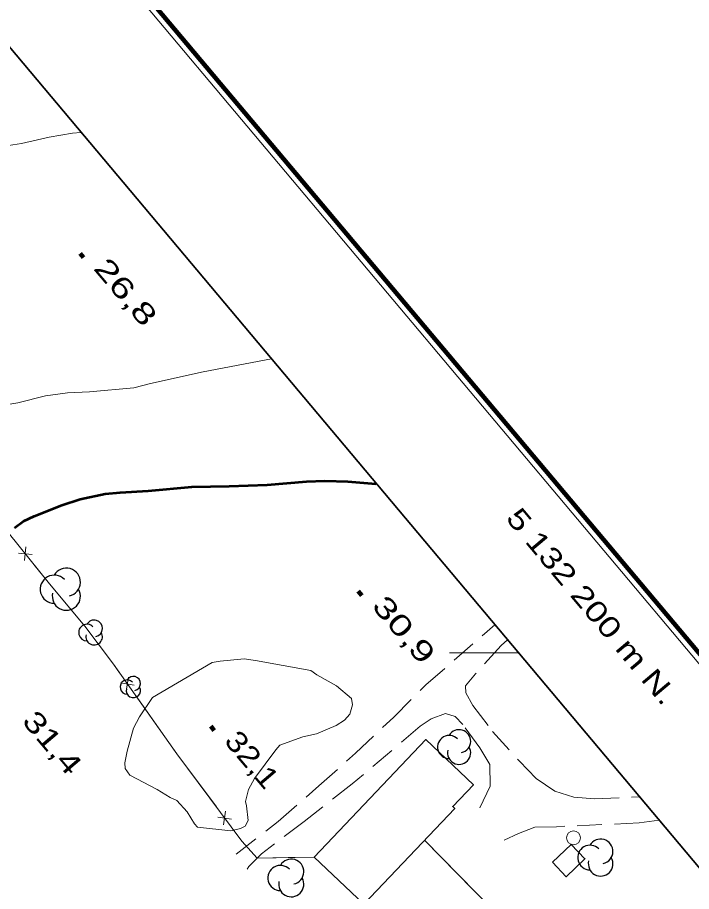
# Model space of a CAD drawing. Extents: x 386081 to 389416, y 5130568 to 5134082.
# Drawn here: x 388864.9 to 388962.6, y 5132165.4 to 5132292.1 of the extents above; entities that cross this region are included whole.
import ezdxf
from ezdxf.enums import TextEntityAlignment as Align

# ---------------------------------------------------------------- set-up
doc = ezdxf.new("R2010")
doc.units = 0
doc.header["$LTSCALE"] = 1.2
doc.linetypes.add('MEDIUM_DASHED', pattern=[4.5, 3, -1.5])
for name, color, linetype, lineweight in [('1', 7, 'Continuous', 53), ('19', 7, 'Continuous', 13), ('2', 7, 'Continuous', 13), ('3', 7, 'Continuous', 140), ('31', 7, 'Continuous', 70), ('36', 7, 'Continuous', 13), ('37', 7, 'Continuous', 13), ('44', 7, 'Continuous', 25), ('60', 7, 'Continuous', 13), ('61', 7, 'Continuous', 13)]:
    doc.layers.add(name, color=color, linetype=linetype, lineweight=lineweight)

msp = doc.modelspace()

# ---------------------------------------------------------------- linework, layer by layer
at = {"layer": '1'}
msp.add_lwpolyline([(388864.47, 5132218.13), (388865.78, 5132219.09), (388867.34, 5132219.8), (388871.34, 5132221.41), (388873.97, 5132222.25), (388877.62, 5132223.02), (388879.77, 5132223.26), (388883.83, 5132223.49), (388890.16, 5132224.08), (388895.59, 5132224.14), (388901.08, 5132224.37), (388906.81, 5132224.84), (388909.44, 5132224.95), (388912.78, 5132224.83), (388916.84, 5132224.51)], dxfattribs=at)
at = {"layer": '19', "linetype": 'MEDIUM_DASHED'}
for points in [[(388896.62, 5132170.82), (388902.67, 5132175.54), (388908.59, 5132180.69), (388913.9, 5132185.45), (388919.44, 5132190.69), (388924.11, 5132195.36), (388934.08, 5132204.07)], [(388935.92, 5132201.88), (388935.02, 5132201.05), (388931.28, 5132196.96), (388929.82, 5132195.2), (388929.88, 5132194.18), (388930.92, 5132192.34), (388933.77, 5132188.61), (388937.64, 5132184.3), (388940.06, 5132181.76), (388942.76, 5132179.92), (388945.55, 5132179.05), (388948.51, 5132178.83), (388955.02, 5132179.13)], [(388931.91, 5132177.51), (388933.4, 5132180.66), (388933.38, 5132183.8), (388931.92, 5132186.22), (388929.47, 5132189.58), (388928.35, 5132190.78), (388926.94, 5132191.2), (388924.87, 5132190.43), (388923.29, 5132189.34), (388913.42, 5132181.01), (388906.44, 5132175.55), (388900.28, 5132170.86), (388898.42, 5132169.04), (388898.2, 5132168.61)], [(388957.88, 5132175.73), (388955.01, 5132175.33), (388943.04, 5132174.79), (388939.89, 5132174.72), (388937.54, 5132173.79), (388935.46, 5132172.84)]]:
    msp.add_lwpolyline(points, dxfattribs=at)
at = {"layer": '2'}
for points in [[(388861.07, 5132273.14), (388865.51, 5132273.85), (388869.52, 5132274.75), (388872.88, 5132275.34), (388874.09, 5132275.43)], [(388861.71, 5132235.72), (388864.98, 5132236.24), (388868.98, 5132237.23), (388872.17, 5132237.68), (388875.36, 5132237.82), (388881.78, 5132238.4), (388884.17, 5132239.04), (388891.84, 5132240.74), (388901.72, 5132242.59)]]:
    msp.add_lwpolyline(points, dxfattribs=at)
msp.add_lwpolyline([(388891, 5132174.72), (388890.56, 5132175.2), (388889.48, 5132176.92), (388888.02, 5132178.59), (388887.05, 5132179.01), (388885.15, 5132180.18), (388881.17, 5132182.26), (388880.5, 5132183.22), (388880.48, 5132184.05), (388880.79, 5132185.73), (388881.74, 5132189.08), (388882.58, 5132190.7), (388884.46, 5132193.54), (388893.13, 5132198.57), (388894.3, 5132198.79), (388897.76, 5132199.12), (388899.38, 5132198.9), (388907.4, 5132197.43), (388908.31, 5132196.78), (388911.15, 5132195.22), (388913.31, 5132193.38), (388913.47, 5132192.47), (388913.08, 5132191.08), (388912.28, 5132190.21), (388911.07, 5132189.48), (388908.22, 5132188.24), (388906.26, 5132187.82), (388902.92, 5132186.59), (388902.34, 5132185.91), (388899.24, 5132181.79), (388898.39, 5132180.17), (388897.95, 5132178.43), (388898.11, 5132177.83), (388898.32, 5132175.67), (388897.9, 5132174.88), (388897.22, 5132174.53), (388895.83, 5132174.17)], close=True, dxfattribs=at)
at = {"layer": '3'}
for p, q in [((388873.97, 5132257.9), (388874.48, 5132257.29)), ((388914.29, 5132208.93), (388914.8, 5132208.32)), ((388892.91, 5132189.35), (388893.42, 5132188.74))]:
    msp.add_line(p, q, dxfattribs=at)
at = {"layer": '31', "lineweight": 35}
for points in [[(388915.09, 5132163.55), (388907.91, 5132170.38), (388924.1, 5132187.42), (388930.99, 5132180.88), (388927.98, 5132177.72), (388928.28, 5132177.43)], [(388942.42, 5132169.63), (388945.13, 5132172.23), (388947.13, 5132170.13), (388944.42, 5132167.54)]]:
    msp.add_lwpolyline(points, close=True, dxfattribs=at)
at = {"layer": '36'}
msp.add_circle((388945.488, 5132173.17), 1, dxfattribs=at)
at = {"layer": '37'}
for p, q in [((388865.93, 5132213.36), (388866.14, 5132215.36)), ((388865.04, 5132214.46), (388867.04, 5132214.25)), ((388879.85, 5132195.64), (388881.82, 5132195.31)), ((388880.67, 5132194.49), (388881.01, 5132196.46)), ((388881.99, 5132193.84), (388887.77, 5132185.68)), ((388894.77, 5132175.05), (388895.06, 5132177.03)), ((388893.93, 5132176.19), (388895.91, 5132175.9)), ((388923.91, 5132172.83), (388933.89, 5132162.63)), ((388923.91, 5132172.83), (388930.9, 5132165.68)), ((388904.15, 5132170.31), (388907.91, 5132170.38))]:
    msp.add_line(p, q, dxfattribs=at)
for points in [[(388741.18, 5132232.01), (388757.21, 5132247.87), (388767.67, 5132258.04), (388774.46, 5132251.74), (388808.11, 5132281.63), (388814.29, 5132275.62), (388840.85, 5132243.63), (388852.11, 5132231.19), (388862.13, 5132219.19), (388869.56, 5132210.01), (388874.65, 5132203.87), (388878.81, 5132198.34), (388887.99, 5132185.36), (388897.42, 5132172.68), (388899.66, 5132170.23), (388907.91, 5132170.38)], [(388867.3, 5132212.81), (388869.56, 5132210.01), (388873.65, 5132205.08)], [(388873.65, 5132205.08), (388874.65, 5132203.87), (388878.81, 5132198.34), (388879.68, 5132197.11)], [(388887.77, 5132185.68), (388887.99, 5132185.36), (388893.73, 5132177.65)], [(388896.11, 5132174.44), (388897.42, 5132172.68), (388899.66, 5132170.23), (388904.15, 5132170.31)]]:
    msp.add_lwpolyline(points, dxfattribs=at)
at = {"layer": '44'}
for centre, radius, start, end in [((388871.991, 5132210.236), 2.038, 282.26917, 149.72626), ((388870.238, 5132209.216), 2.038, 44.11537, 269.80396), ((388871.991, 5132208.197), 2.038, 166.93686, 29.62122), ((388876.013, 5132203.539), 1.204, 282.26917, 149.72626), ((388874.978, 5132202.937), 1.204, 44.11537, 269.80396), ((388876.013, 5132202.336), 1.204, 166.93686, 29.62122), ((388880.814, 5132195.033), 1.032, 44.11537, 269.80396), ((388881.701, 5132195.549), 1.032, 282.26917, 149.72626), ((388881.701, 5132194.517), 1.032, 166.93686, 29.62122), ((388927.468, 5132186.338), 1.678, 44.11537, 269.80396), ((388928.911, 5132187.177), 1.678, 282.26917, 149.72626), ((388928.911, 5132185.499), 1.678, 166.93686, 29.62122), ((388949.416, 5132171.204), 1.786, 282.26917, 149.72626), ((388947.88, 5132170.311), 1.786, 44.11537, 269.80396), ((388949.416, 5132169.417), 1.786, 166.93686, 29.62122), ((388903.014, 5132167.351), 1.821, 44.11537, 269.80396), ((388904.581, 5132168.262), 1.821, 282.26917, 149.72626), ((388904.581, 5132166.441), 1.821, 166.93686, 29.62122)]:
    msp.add_arc(centre, radius, start, end, dxfattribs=at)
at = {"layer": '60'}
msp.add_line((387383.05, 5134080.13), (389414.21, 5131662), dxfattribs=at)
at = {"layer": '60', "lineweight": 158}
msp.add_lwpolyline([(386081.46, 5132988.14), (387383.17, 5134081.54), (389415.62, 5131661.88), (388113.9, 5130568.48)], close=True, dxfattribs=at)
at = {"layer": '60', "lineweight": 35}
msp.add_lwpolyline([(386109.63, 5132985.69), (387380.72, 5134053.36), (389052.99, 5132062.51), (387781.9, 5130994.83)], close=True, dxfattribs=at)
at = {"layer": '61'}
msp.add_line((388937.5, 5132200), (388927.5, 5132200), dxfattribs=at)

# ---------------------------------------------------------------- texts
at = {"layer": '3'}
for s, width, p in [('26,8   ', 1.45, (388875.8, 5132255.68)), ('30,9   ', 1.45, (388916.12, 5132206.71)), ('31,4   ', 1.35, (388865.43, 5132190.02)), ('32,1   ', 1.2, (388894.74, 5132187.13))]:
    msp.add_text(s, height=3, rotation=310.294, dxfattribs=dict(at, width=width)).set_placement(p)
at = {"layer": '61', "width": 1.3}
msp.add_text('5 132 200 m N.', height=3, rotation=310.02, dxfattribs=at).set_placement((388947.007, 5132205.78), align=Align.CENTER)

doc.saveas('drawing.dxf')
